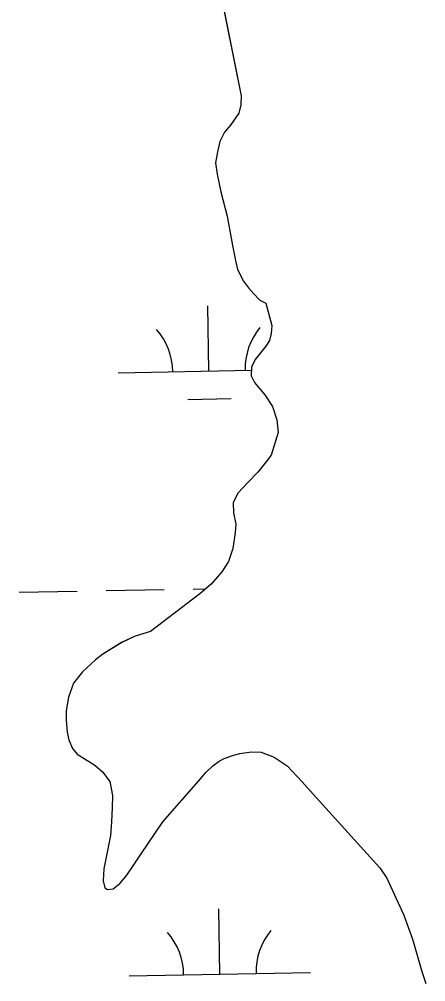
# Model space of a CAD drawing. Extents: x 3925854 to 3964121, y 224593 to 250589.
# Drawn here: x 3958699 to 3958923, y 232077 to 232608 of the extents above; entities that cross this region are included whole.
import ezdxf

# ---------------------------------------------------------------- set-up
doc = ezdxf.new("R2010")
doc.units = 0
doc.layers.add('V-TOPO-SHOR', color=7, linetype='Continuous')
doc.layers.add('V-WETL-SWMP', color=7, linetype='Continuous')

msp = doc.modelspace()

# ---------------------------------------------------------------- linework, layer by layer
at = {"layer": 'V-TOPO-SHOR'}
for points in [[(3958808.557, 232627.87), (3958821.03, 232565.875), (3958820.763, 232560.925), (3958819.762, 232556.197), (3958815.049, 232549.61), (3958811.74, 232545.75), (3958809.26, 232540.613), (3958807.931, 232534.938), (3958806.915, 232528.944), (3958807.687, 232522.613), (3958809.684, 232512.896), (3958813.218, 232499.369), (3958814.709, 232491.343), (3958816.198, 232483.318), (3958817.896, 232474.975), (3958819, 232470.011), (3958822.195, 232463.652), (3958824.997, 232459.826), (3958827.7, 232456.74), (3958831.241, 232453.012), (3958834.585, 232451.482)], [(3958834.585, 232451.482), (3958837.907, 232439.121), (3958837.592, 232434.64), (3958836.619, 232430.822), (3958834.546, 232427.674), (3958832.328, 232425.039), (3958828.779, 232420.353), (3958826.629, 232416.175), (3958826.459, 232411.399), (3958828.349, 232407.643), (3958831.126, 232404.321), (3958834.122, 232400.854), (3958838.356, 232394.513), (3958840.744, 232387.007), (3958841.372, 232380.171), (3958837.565, 232367.623), (3958834.532, 232363.668), (3958830.246, 232358.251), (3958824.706, 232352.548), (3958819.242, 232346.916), (3958816.495, 232341.417), (3958816.835, 232335.537), (3958817.982, 232329.653), (3958817.667, 232324.877), (3958816.303, 232316.212), (3958814.062, 232308.948), (3958810.361, 232303.307), (3958804.377, 232296.502), (3958798.178, 232291.093), (3958770.89, 232270.355), (3958762.573, 232267.75), (3958755.061, 232264.332), (3958744.594, 232257.768), (3958740.539, 232254.629), (3958733.379, 232248.122), (3958728.573, 232241.827), (3958725.744, 232234.124), (3958724.458, 232226.634), (3958724.36, 232221.492), (3958724.917, 232214.801), (3958725.925, 232210.535), (3958727.96, 232205.894), (3958730.59, 232202.722), (3958735.937, 232199.316), (3958740.334, 232196.578), (3958744.432, 232192.957), (3958748.52, 232187.647), (3958749.954, 232179.924), (3958749.847, 232173.018), (3958749.37, 232165.377), (3958748.967, 232157.809), (3958745.204, 232139.457), (3958744.805, 232132.773), (3958745.817, 232129.019), (3958747.281, 232128.056), (3958750.369, 232128.482), (3958754.13, 232131.257), (3958757.382, 232135.21), (3958760.638, 232139.971), (3958765.746, 232147.662), (3958777.809, 232165.313), (3958797.537, 232187.851), (3958801.6, 232192.756), (3958805.44, 232196.338), (3958808.905, 232198.821), (3958811.631, 232200.205), (3958816.194, 232201.872), (3958820.317, 232203.027), (3958826.639, 232203.953), (3958832.003, 232203.781), (3958839.117, 232201.1), (3958846.443, 232196.289), (3958854.705, 232187.358), (3958860.697, 232180.643), (3958892.056, 232145.808), (3958897.465, 232140.049), (3958901.334, 232134.372), (3958910.713, 232113.827), (3958915.575, 232100.723), (3958920.849, 232082.179), (3958922.807, 232076.217)]]:
    msp.add_lwpolyline(points, dxfattribs=at)
at = {"layer": 'V-WETL-SWMP'}
for p, q in [((3958808.558, 232627.87), (3958821.03, 232565.876)), ((3958821.03, 232565.876), (3958820.763, 232560.926)), ((3958820.763, 232560.926), (3958819.761, 232556.196)), ((3958819.761, 232556.196), (3958815.05, 232549.611)), ((3958811.74, 232545.749), (3958809.259, 232540.614)), ((3958815.05, 232549.611), (3958811.74, 232545.749)), ((3958809.259, 232540.614), (3958807.93, 232534.939)), ((3958807.93, 232534.939), (3958806.914, 232528.944)), ((3958806.914, 232528.944), (3958807.686, 232522.613)), ((3958807.686, 232522.613), (3958809.683, 232512.896)), ((3958809.683, 232512.896), (3958813.219, 232499.369)), ((3958813.219, 232499.369), (3958814.709, 232491.343)), ((3958814.709, 232491.343), (3958816.199, 232483.318)), ((3958816.199, 232483.318), (3958817.896, 232474.975)), ((3958817.896, 232474.975), (3958818.999, 232470.01)), ((3958818.999, 232470.01), (3958822.194, 232463.651)), ((3958822.194, 232463.651), (3958824.996, 232459.826)), ((3958824.996, 232459.826), (3958827.7, 232456.74)), ((3958827.7, 232456.74), (3958831.241, 232453.012)), ((3958803.207, 232414.002), (3958802.553, 232449.996)), ((3958831.241, 232453.012), (3958834.586, 232451.482)), ((3958834.586, 232451.482), (3958837.907, 232439.121)), ((3958837.907, 232439.121), (3958837.592, 232434.64)), ((3958837.592, 232434.64), (3958836.618, 232430.823)), ((3958836.618, 232430.823), (3958834.546, 232427.674)), ((3958832.328, 232425.039), (3958828.779, 232420.353)), ((3958834.546, 232427.674), (3958832.328, 232425.039)), ((3958828.779, 232420.353), (3958826.628, 232416.175)), ((3958753.215, 232413.093), (3958826.566, 232414.426)), ((3958826.628, 232416.175), (3958826.458, 232411.399)), ((3958826.458, 232411.399), (3958828.35, 232407.642)), ((3958828.35, 232407.642), (3958831.127, 232404.322)), ((3958831.127, 232404.322), (3958834.123, 232400.854)), ((3958791.49, 232398.355), (3958815.486, 232398.791)), ((3958834.123, 232400.854), (3958838.355, 232394.514)), ((3958838.355, 232394.514), (3958840.744, 232387.007)), ((3958840.744, 232387.007), (3958841.372, 232380.17)), ((3958841.372, 232380.17), (3958837.565, 232367.623)), ((3958837.565, 232367.623), (3958834.533, 232363.669)), ((3958834.533, 232363.669), (3958830.245, 232358.252)), ((3958830.245, 232358.252), (3958824.706, 232352.547)), ((3958824.706, 232352.547), (3958819.241, 232346.915)), ((3958819.241, 232346.915), (3958816.496, 232341.416)), ((3958816.496, 232341.416), (3958816.835, 232335.536)), ((3958816.835, 232335.536), (3958817.983, 232329.652)), ((3958817.983, 232329.652), (3958817.666, 232324.877)), ((3958817.666, 232324.877), (3958816.302, 232316.212)), ((3958816.302, 232316.212), (3958814.063, 232308.948)), ((3958814.063, 232308.948), (3958810.361, 232303.308)), ((3958810.361, 232303.308), (3958804.377, 232296.502)), ((3958804.377, 232296.502), (3958798.178, 232291.094)), ((3958698.564, 232292.008), (3958730.558, 232292.59)), ((3958746.556, 232292.881), (3958778.551, 232293.462)), ((3958798.178, 232291.094), (3958770.89, 232270.356)), ((3958794.548, 232293.753), (3958801.368, 232293.877)), ((3958770.89, 232270.356), (3958762.573, 232267.75)), ((3958755.062, 232264.332), (3958744.595, 232257.769)), ((3958762.573, 232267.75), (3958755.062, 232264.332)), ((3958740.539, 232254.628), (3958733.38, 232248.123)), ((3958744.595, 232257.769), (3958740.539, 232254.628)), ((3958733.38, 232248.123), (3958728.573, 232241.826)), ((3958728.573, 232241.826), (3958725.744, 232234.124)), ((3958725.744, 232234.124), (3958724.459, 232226.635)), ((3958724.459, 232226.635), (3958724.36, 232221.491)), ((3958724.36, 232221.491), (3958724.916, 232214.802)), ((3958724.916, 232214.802), (3958725.925, 232210.535)), ((3958725.925, 232210.535), (3958727.96, 232205.895)), ((3958727.96, 232205.895), (3958730.59, 232202.723)), ((3958730.59, 232202.723), (3958735.938, 232199.317)), ((3958808.905, 232198.82), (3958811.631, 232200.204)), ((3958811.631, 232200.204), (3958816.195, 232201.872)), ((3958816.195, 232201.872), (3958820.316, 232203.028)), ((3958820.316, 232203.028), (3958826.64, 232203.953)), ((3958826.64, 232203.953), (3958832.003, 232203.78)), ((3958832.003, 232203.78), (3958839.118, 232201.101)), ((3958839.118, 232201.101), (3958846.444, 232196.289)), ((3958735.938, 232199.317), (3958740.334, 232196.577)), ((3958740.334, 232196.577), (3958744.432, 232192.957)), ((3958801.601, 232192.756), (3958805.44, 232196.339)), ((3958805.44, 232196.339), (3958808.905, 232198.82)), ((3958846.444, 232196.289), (3958854.704, 232187.358)), ((3958744.432, 232192.957), (3958748.521, 232187.646)), ((3958797.536, 232187.852), (3958801.601, 232192.756)), ((3958748.521, 232187.646), (3958749.954, 232179.924)), ((3958777.808, 232165.314), (3958797.536, 232187.852)), ((3958854.704, 232187.358), (3958860.698, 232180.642)), ((3958749.954, 232179.924), (3958749.848, 232173.017)), ((3958860.698, 232180.642), (3958892.056, 232145.808)), ((3958749.848, 232173.017), (3958749.37, 232165.377)), ((3958749.37, 232165.377), (3958748.966, 232157.81)), ((3958765.746, 232147.662), (3958777.808, 232165.314)), ((3958748.966, 232157.81), (3958745.204, 232139.457)), ((3958760.638, 232139.971), (3958765.746, 232147.662)), ((3958892.056, 232145.808), (3958897.466, 232140.05)), ((3958745.204, 232139.457), (3958744.805, 232132.772)), ((3958757.382, 232135.21), (3958760.638, 232139.971)), ((3958897.466, 232140.05), (3958901.333, 232134.373)), ((3958744.805, 232132.772), (3958745.816, 232129.019)), ((3958750.369, 232128.483), (3958754.13, 232131.257)), ((3958754.13, 232131.257), (3958757.382, 232135.21)), ((3958901.333, 232134.373), (3958910.714, 232113.826)), ((3958745.816, 232129.019), (3958747.281, 232128.057)), ((3958747.281, 232128.057), (3958750.369, 232128.483)), ((3958809.255, 232081.382), (3958808.601, 232117.376)), ((3958910.714, 232113.826), (3958915.575, 232100.723)), ((3958915.575, 232100.723), (3958920.85, 232082.179)), ((3958759.264, 232080.473), (3958859.247, 232082.291)), ((3958920.85, 232082.179), (3958922.806, 232076.218))]:
    msp.add_line(p, q, dxfattribs=at)
for centre, start, end in [((3958747.965, 232413.472), 0.26988, 41.81354), ((3958858.432, 232415.481), 140.26988, 181.81353), ((3958754.013, 232080.852), 0.26988, 41.81354), ((3958864.48, 232082.861), 140.26988, 181.81353)]:
    msp.add_arc(centre, 35.246, start, end, dxfattribs=at)

doc.saveas('drawing.dxf')
